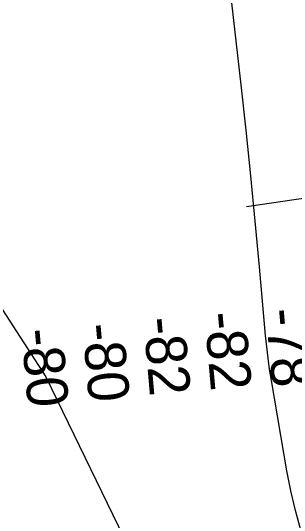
# Model space of a CAD drawing. Extents: x 3715084 to 3753216, y 488173 to 513963.
# Drawn here: x 3734346 to 3734810, y 506166 to 506999 of the extents above; entities that cross this region are included whole.
import ezdxf

# ---------------------------------------------------------------- set-up
doc = ezdxf.new("R2010")
doc.units = 0
doc.layers.add('V-RIVR-RANG', color=7, linetype='Continuous')
doc.layers.add('V-TOPO-MINR', color=7, linetype='Continuous')

msp = doc.modelspace()

# ---------------------------------------------------------------- linework, layer by layer
at = {"layer": 'V-RIVR-RANG'}
msp.add_line((3735503.095, 506791.9850000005), (3734731.412, 506678.2580000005), dxfattribs=at)
at = {"layer": 'V-TOPO-MINR'}
for points in [[(3734820.2572941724, 506150.9832660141), (3734811.0383494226, 506182.91074239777), (3734803.4830566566, 506215.2722973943), (3734797.036865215, 506247.92323813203), (3734771.8994563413, 506395.2258884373), (3734769.012502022, 506413.470743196), (3734766.4206944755, 506431.7538046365), (3734764.2716070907, 506450.0941760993), (3734762.4176664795, 506468.4727542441), (3734752.4852292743, 506580.48109372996), (3734745.6145213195, 506654.86504426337), (3734738.3809138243, 506729.2123444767), (3734730.602957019, 506803.50466921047), (3734722.4621006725, 506877.7603436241), (3734692.068857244, 507145.9188917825), (3734689.325180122, 507168.6529090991), (3734686.362381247, 507191.3567152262), (3734683.070899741, 507214.0152045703), (3734679.5602964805, 507236.6434827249), (3734648.6034376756, 507427.0636126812), (3734630.3655820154, 507534.61001047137), (3734611.1524604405, 507641.9750089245), (3734590.476439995, 507749.0679083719), (3734568.8251536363, 507855.9794084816)], [(3733994.7466608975, 507033.3197196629), (3734403.93, 506401.07), (3734613.151524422, 505969.5563631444)]]:
    msp.add_lwpolyline(points, dxfattribs=at)

# ---------------------------------------------------------------- texts
at = {"layer": 'V-RIVR-RANG'}
for s, p in [('-78', (3734762.249867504, 506510.9639476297)), ('-82', (3734662.3771533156, 506505.16780868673)), ('-82', (3734562.7321533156, 506496.74280868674)), ('-80', (3734463.2482532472, 506486.47930594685)), ('-80', (3734363.603253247, 506478.05530594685))]:
    msp.add_text(s, height=66.99999999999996, rotation=274.97416666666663, dxfattribs=at).set_placement(p)

doc.saveas('drawing.dxf')
